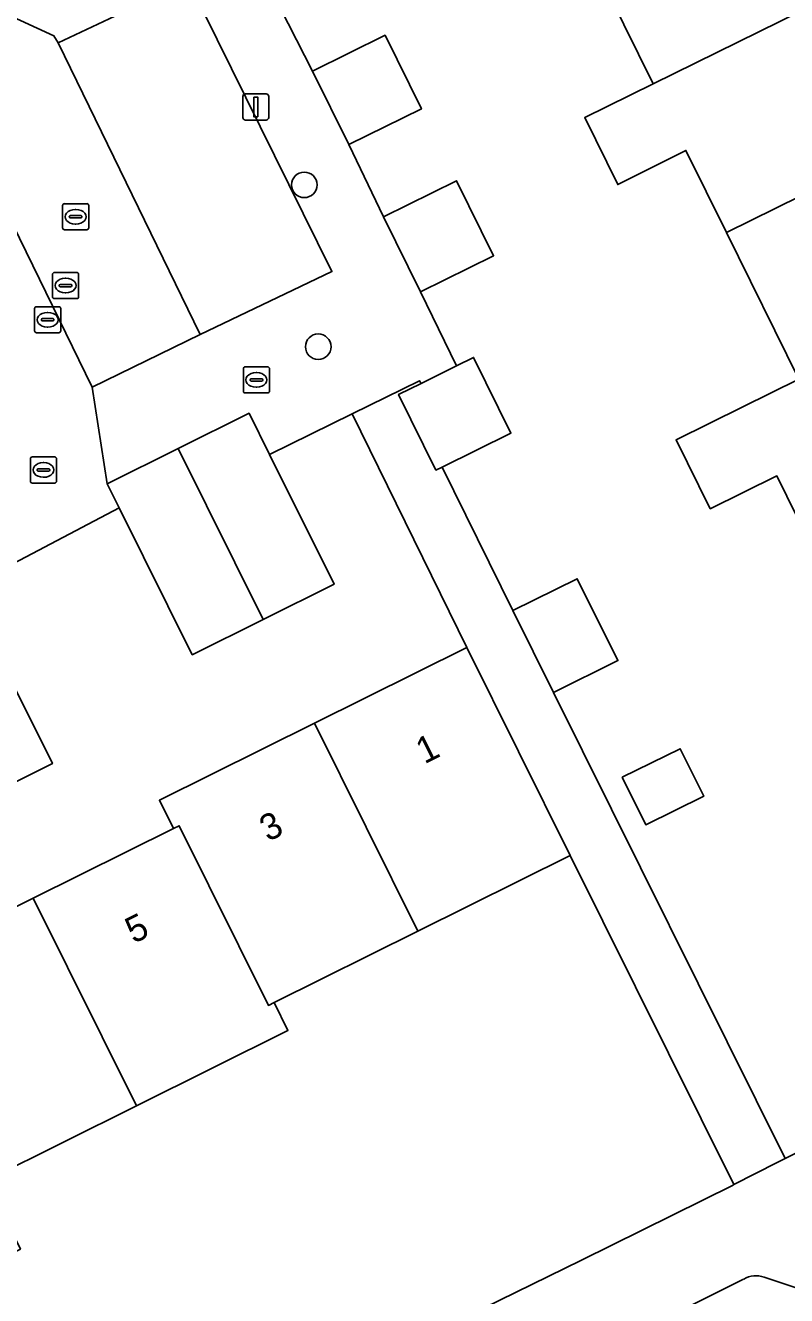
# Model space of a CAD drawing. Extents: x 157793 to 159380, y 380877 to 382313.
# Drawn here: x 158332.89 to 158362.02, y 381519.79 to 381568.41 of the extents above; entities that cross this region are included whole.
import ezdxf

# ---------------------------------------------------------------- set-up
doc = ezdxf.new("R2010")
doc.units = 0
for name, color, linetype in [('IMGEO_Boom', 7, 'Continuous'), ('IMGEO_Brandkraan', 7, 'Continuous'), ('IMGEO_Erf', 7, 'Continuous'), ('IMGEO_Kolk', 7, 'Continuous'), ('IMGEO_Lichtmast', 7, 'Continuous'), ('IMGEO_Muur', 7, 'Continuous'), ('IMGEO_Pand', 7, 'Continuous'), ('IMGEO_Pand_nummerreeks', 7, 'Continuous'), ('IMGEO_Parkeervlak_open', 7, 'Continuous'), ('IMGEO_Rijbaan_lokaal_open', 7, 'Continuous'), ('IMGEO_Rioolput', 7, 'Continuous'), ('IMGEO_Voetpad_open', 7, 'Continuous')]:
    doc.layers.add(name, color=color, linetype=linetype)

msp = doc.modelspace()

# ---------------------------------------------------------------- linework, layer by layer
at = {"layer": 'IMGEO_Boom'}
for centre in [(158343.563, 381562.306), (158344.096, 381556.111)]:
    msp.add_circle(centre, 0.489, dxfattribs=at)
at = {"layer": 'IMGEO_Brandkraan'}
for p, q in [((158341.23, 381554.415), (158341.23, 381555.267)), ((158341.305, 381555.341), (158342.157, 381555.341)), ((158341.718, 381555.121), (158341.743, 381555.121)), ((158342.231, 381555.267), (158342.231, 381554.415)), ((158341.489, 381554.835), (158341.489, 381554.847)), ((158341.927, 381554.798), (158341.529, 381554.798)), ((158341.532, 381554.884), (158341.93, 381554.884)), ((158341.741, 381554.561), (158341.716, 381554.561)), ((158341.973, 381554.847), (158341.973, 381554.835)), ((158342.157, 381554.341), (158341.305, 381554.341))]:
    msp.add_line(p, q, dxfattribs=at)
for points in [[(158341.23, 381554.415), (158341.23, 381555.267)], [(158341.305, 381555.341), (158342.157, 381555.341)], [(158342.231, 381555.267), (158342.231, 381554.415)], [(158342.157, 381554.341), (158341.305, 381554.341)]]:
    msp.add_lwpolyline(points, dxfattribs=at)
for centre, radius, start, end in [((158341.307, 381555.265), 0.0765, 91.552, 178.448), ((158341.307, 381555.265), 0.0765, 91.552, 178.448), ((158342.155, 381555.265), 0.0765, 1.552, 88.448), ((158342.155, 381555.265), 0.0765, 1.552, 88.448), ((158341.307, 381554.417), 0.0765, 181.552, 268.448), ((158341.307, 381554.417), 0.0765, 181.552, 268.448), ((158341.529, 381554.844), 0.0403, 85.8775, 175.7526), ((158341.526, 381554.834), 0.0366, 178.938, 274.7102), ((158341.93, 381554.841), 0.043, 264.8664, 352.4533), ((158341.934, 381554.846), 0.0386, 1.7309, 96.639), ((158342.155, 381554.417), 0.0765, 271.552, 358.448), ((158342.155, 381554.417), 0.0765, 271.552, 358.448)]:
    msp.add_arc(centre, radius, start, end, dxfattribs=at)
for centre, major_axis, ratio, start_param, end_param in [((158341.717, 381554.841), (-0.387, 0.002), 0.722429, 4.712389, 7.853982), ((158341.742, 381554.841), (-0.39, 0.002), 0.717154, 1.570796, 4.712389)]:
    msp.add_ellipse(centre, major_axis=major_axis, ratio=ratio, start_param=start_param, end_param=end_param, dxfattribs=at)
at = {"layer": 'IMGEO_Erf'}
for points in [[(158363.196, 381548.03), (158361.648, 381551.167), (158359.097, 381549.907), (158357.791, 381552.549), (158360.343, 381553.81), (158362.492, 381554.872), (158359.724, 381560.479), (158358.171, 381563.626), (158355.562, 381562.319), (158354.295, 381564.883), (158356.912, 381566.175), (158354.103, 381571.867)], [(158342.339, 381569.697), (158343.88, 381566.66), (158346.656, 381568.03), (158348.045, 381565.216), (158345.269, 381563.845), (158346.596, 381561.085), (158349.392, 381562.466), (158350.81, 381559.593), (158348.014, 381558.213), (158349.387, 381555.374), (158350.042, 381555.698), (158351.471, 381552.803), (158348.836, 381551.503), (158351.544, 381546.015), (158354.01, 381547.232), (158355.567, 381544.097), (158353.101, 381542.88), (158361.964, 381525.035), (158364.97, 381526.517)], [(158327.617, 381532.232), (158333.191, 381535.001), (158338.556, 381537.666), (158338.019, 381538.748), (158343.957, 381541.698), (158349.784, 381544.592), (158345.389, 381553.537), (158342.232, 381551.986), (158344.7, 381547.017), (158341.985, 381545.669), (158339.274, 381544.322), (158336.483, 381549.939), (158327.888, 381545.423)], [(158334.071, 381511.302), (158354.167, 381521.141), (158359.971, 381524.023), (158359.996, 381524.036), (158353.737, 381536.635), (158347.909, 381533.74), (158342.408, 381531.008), (158342.939, 381529.94), (158337.136, 381527.058), (158331.484, 381524.25), (158331.39, 381524.203), (158332.698, 381521.569), (158327.339, 381518.908), (158326.031, 381521.542), (158325.833, 381521.444), (158319.975, 381518.534), (158318.883, 381520.732), (158313.439, 381518.028)]]:
    msp.add_lwpolyline(points, dxfattribs=at)
for points in [[(158329.627, 381542.176), (158332.267, 381543.488), (158333.922, 381540.156), (158331.282, 381538.845), (158328.518, 381537.472), (158326.863, 381540.803)], [(158355.734, 381539.629), (158357.952, 381540.724), (158358.85, 381538.906), (158356.632, 381537.811)]]:
    msp.add_lwpolyline(points, close=True, dxfattribs=at)
at = {"layer": 'IMGEO_Kolk'}
for p, q in [((158334.311, 381560.66), (158334.311, 381561.512)), ((158334.386, 381561.586), (158335.238, 381561.586)), ((158334.799, 381561.366), (158334.824, 381561.366)), ((158335.312, 381561.512), (158335.312, 381560.66)), ((158334.57, 381561.08), (158334.57, 381561.092)), ((158335.008, 381561.043), (158334.61, 381561.043)), ((158334.613, 381561.129), (158335.011, 381561.129)), ((158334.822, 381560.806), (158334.797, 381560.806)), ((158335.054, 381561.092), (158335.054, 381561.08)), ((158335.238, 381560.586), (158334.386, 381560.586))]:
    msp.add_line(p, q, dxfattribs=at)
for points in [[(158334.311, 381560.66), (158334.311, 381561.512)], [(158334.386, 381561.586), (158335.238, 381561.586)], [(158335.312, 381561.512), (158335.312, 381560.66)], [(158335.238, 381560.586), (158334.386, 381560.586)]]:
    msp.add_lwpolyline(points, dxfattribs=at)
for centre, radius, start, end in [((158334.388, 381561.51), 0.0765, 91.552, 178.448), ((158334.388, 381561.51), 0.0765, 91.552, 178.448), ((158335.236, 381561.51), 0.0765, 1.552, 88.448), ((158335.236, 381561.51), 0.0765, 1.552, 88.448), ((158334.61, 381561.089), 0.0403, 85.8775, 175.7526), ((158334.607, 381561.079), 0.0366, 178.938, 274.7102), ((158335.011, 381561.086), 0.043, 264.8664, 352.4533), ((158335.015, 381561.091), 0.0386, 1.7309, 96.639), ((158334.388, 381560.662), 0.0765, 181.552, 268.448), ((158334.388, 381560.662), 0.0765, 181.552, 268.448), ((158335.236, 381560.662), 0.0765, 271.552, 358.448), ((158335.236, 381560.662), 0.0765, 271.552, 358.448)]:
    msp.add_arc(centre, radius, start, end, dxfattribs=at)
for centre, major_axis, ratio, start_param, end_param in [((158334.798, 381561.086), (-0.387, 0.002), 0.722429, 4.712389, 7.853982), ((158334.823, 381561.086), (-0.39, 0.002), 0.717154, 1.570796, 4.712389)]:
    msp.add_ellipse(centre, major_axis=major_axis, ratio=ratio, start_param=start_param, end_param=end_param, dxfattribs=at)
at = {"layer": 'IMGEO_Lichtmast'}
for p, q in [((158341.211, 381564.888), (158341.211, 381565.688)), ((158341.211, 381565.688), (158341.211, 381564.888)), ((158341.311, 381565.788), (158342.101, 381565.788)), ((158342.101, 381565.788), (158341.311, 381565.788)), ((158342.201, 381565.688), (158342.201, 381564.888)), ((158342.201, 381564.888), (158342.201, 381565.688)), ((158342.101, 381564.788), (158341.311, 381564.788)), ((158341.311, 381564.788), (158342.101, 381564.788))]:
    msp.add_line(p, q, dxfattribs=at)
msp.add_lwpolyline([(158341.631, 381565.663), (158341.781, 381565.663), (158341.781, 381564.913), (158341.631, 381564.913), (158341.631, 381565.663)], dxfattribs=at)
for centre, start, end in [((158341.311, 381565.688), 90, 180), ((158341.311, 381565.688), 90, 180), ((158342.101, 381565.688), 0, 90), ((158342.101, 381565.688), 360, 90), ((158341.311, 381564.888), 180, 270), ((158341.311, 381564.888), 180, 270), ((158342.101, 381564.888), 270, 0), ((158342.101, 381564.888), 270, 0)]:
    msp.add_arc(centre, 0.1, start, end, dxfattribs=at)
at = {"layer": 'IMGEO_Muur'}
for points in [[(158345.269, 381563.845), (158346.596, 381561.085)], [(158348.014, 381558.213), (158349.387, 381555.374)], [(158359.971, 381524.023), (158354.167, 381521.141)]]:
    msp.add_lwpolyline(points, dxfattribs=at)
at = {"layer": 'IMGEO_Pand'}
for points in [[(158356.912, 381566.175), (158364.193, 381569.769), (158362.727, 381572.738), (158364.809, 381573.766), (158363.465, 381576.49), (158354.103, 381571.867)], [(158364.193, 381569.769), (158356.912, 381566.175), (158354.295, 381564.883), (158355.562, 381562.319), (158358.171, 381563.626), (158359.724, 381560.479), (158369.156, 381565.135), (158367.759, 381567.966), (158365.607, 381566.904)], [(158345.269, 381563.845), (158348.045, 381565.216), (158346.656, 381568.03), (158343.88, 381566.66)], [(158369.156, 381565.135), (158359.724, 381560.479), (158362.492, 381554.872), (158367.702, 381557.313), (158369.881, 381558.389), (158368.373, 381561.444), (158370.468, 381562.478)], [(158348.014, 381558.213), (158350.81, 381559.593), (158349.392, 381562.466), (158346.596, 381561.085)], [(158375.868, 381554.288), (158375.844, 381554.337), (158380.52, 381556.645), (158380.613, 381556.456), (158381.191, 381556.741), (158381.481, 381556.884), (158381.298, 381557.256), (158381.059, 381557.138), (158379.812, 381559.665), (158374.507, 381557.046), (158369.141, 381554.397), (158367.702, 381557.313), (158362.492, 381554.872), (158360.343, 381553.81), (158357.791, 381552.549), (158359.097, 381549.907), (158361.648, 381551.167), (158363.196, 381548.03)], [(158350.042, 381555.698), (158349.387, 381555.374), (158348.03, 381554.704), (158347.174, 381554.282), (158348.603, 381551.388), (158348.836, 381551.503), (158351.471, 381552.803)], [(158341.985, 381545.669), (158344.7, 381547.017), (158342.232, 381551.986), (158341.45, 381553.561), (158338.735, 381552.213)], [(158341.985, 381545.669), (158338.735, 381552.213), (158336.023, 381550.866), (158336.483, 381549.939), (158339.274, 381544.322)], [(158353.101, 381542.88), (158355.567, 381544.097), (158354.01, 381547.232), (158351.544, 381546.015)], [(158343.957, 381541.698), (158347.909, 381533.74), (158353.737, 381536.635), (158349.784, 381544.592)], [(158329.627, 381542.176), (158331.282, 381538.845), (158333.922, 381540.156), (158332.267, 381543.488)], [(158343.957, 381541.698), (158338.019, 381538.748), (158338.556, 381537.666), (158338.779, 381537.777), (158342.187, 381530.898), (158342.408, 381531.008), (158347.909, 381533.74)], [(158355.734, 381539.629), (158356.632, 381537.811), (158358.85, 381538.906), (158357.952, 381540.724)], [(158342.408, 381531.008), (158342.187, 381530.898), (158338.779, 381537.777), (158338.556, 381537.666), (158333.191, 381535.001), (158337.136, 381527.058), (158342.939, 381529.94)], [(158333.191, 381535.001), (158327.617, 381532.232), (158331.484, 381524.25), (158337.136, 381527.058)]]:
    msp.add_lwpolyline(points, close=True, dxfattribs=at)
at = {"layer": 'IMGEO_Parkeervlak_open'}
msp.add_lwpolyline([(158334.139, 381567.739), (158339.576, 381556.583), (158344.62, 381558.988), (158339.135, 381570.102)], close=True, dxfattribs=at)
for points in [[(158360.378, 381520.424), (158339.842, 381510.182), (158335.434, 381507.954), (158328.215, 381504.357), (158323.691, 381502.101), (158292.396, 381486.391), (158290.721, 381485.284)], [(158362.852, 381519.939), (158361.161, 381520.499)]]:
    msp.add_lwpolyline(points, dxfattribs=at)
msp.add_arc((158360.855, 381519.573), 0.975, 71.6826, 119.2602, dxfattribs=at)
at = {"layer": 'IMGEO_Rijbaan_lokaal_open'}
msp.add_lwpolyline([(158311.373, 381599.121), (158312.131, 381597.246), (158313.944, 381592.625), (158315.575, 381588.183), (158316.548, 381585.866), (158326.163, 381566.514), (158330.64, 381564.394), (158335.44, 381554.562), (158339.576, 381556.583), (158334.139, 381567.739), (158333.98, 381568.016), (158329.502, 381570.078), (158320.88, 381587.535)], dxfattribs=at)
at = {"layer": 'IMGEO_Rioolput'}
for p, q in [((158333.925, 381558.026), (158333.925, 381558.878)), ((158334, 381558.952), (158334.852, 381558.952)), ((158334.926, 381558.878), (158334.926, 381558.026)), ((158334.184, 381558.446), (158334.184, 381558.458)), ((158334.622, 381558.409), (158334.224, 381558.409)), ((158334.227, 381558.495), (158334.625, 381558.495)), ((158334.413, 381558.732), (158334.438, 381558.732)), ((158334.668, 381558.458), (158334.668, 381558.446)), ((158334.852, 381557.952), (158334, 381557.952)), ((158334.436, 381558.172), (158334.411, 381558.172)), ((158333.24, 381556.717), (158333.24, 381557.569)), ((158333.315, 381557.643), (158334.167, 381557.643)), ((158333.728, 381557.423), (158333.753, 381557.423)), ((158334.241, 381557.569), (158334.241, 381556.717)), ((158333.499, 381557.137), (158333.499, 381557.149)), ((158333.937, 381557.1), (158333.539, 381557.1)), ((158333.542, 381557.186), (158333.94, 381557.186)), ((158333.751, 381556.863), (158333.726, 381556.863)), ((158333.983, 381557.149), (158333.983, 381557.137)), ((158334.167, 381556.643), (158333.315, 381556.643)), ((158333.08, 381550.968), (158333.08, 381551.82)), ((158333.155, 381551.894), (158334.007, 381551.894)), ((158333.568, 381551.674), (158333.593, 381551.674)), ((158334.081, 381551.82), (158334.081, 381550.968)), ((158333.339, 381551.388), (158333.339, 381551.4)), ((158333.777, 381551.351), (158333.379, 381551.351)), ((158333.382, 381551.437), (158333.78, 381551.437)), ((158333.591, 381551.114), (158333.566, 381551.114)), ((158333.823, 381551.4), (158333.823, 381551.388)), ((158334.007, 381550.894), (158333.155, 381550.894))]:
    msp.add_line(p, q, dxfattribs=at)
for points in [[(158333.925, 381558.026), (158333.925, 381558.878)], [(158334, 381558.952), (158334.852, 381558.952)], [(158334.926, 381558.878), (158334.926, 381558.026)], [(158334.852, 381557.952), (158334, 381557.952)], [(158333.24, 381556.717), (158333.24, 381557.569)], [(158333.315, 381557.643), (158334.167, 381557.643)], [(158334.241, 381557.569), (158334.241, 381556.717)], [(158334.167, 381556.643), (158333.315, 381556.643)], [(158333.08, 381550.968), (158333.08, 381551.82)], [(158333.155, 381551.894), (158334.007, 381551.894)], [(158334.081, 381551.82), (158334.081, 381550.968)], [(158334.007, 381550.894), (158333.155, 381550.894)]]:
    msp.add_lwpolyline(points, dxfattribs=at)
for centre, radius, start, end in [((158334.002, 381558.876), 0.0765, 91.552, 178.448), ((158334.002, 381558.876), 0.0765, 91.552, 178.448), ((158334.85, 381558.876), 0.0765, 1.552, 88.448), ((158334.85, 381558.876), 0.0765, 1.552, 88.448), ((158334.224, 381558.455), 0.0403, 85.8775, 175.7526), ((158334.221, 381558.445), 0.0366, 178.938, 274.7102), ((158334.625, 381558.452), 0.043, 264.8664, 352.4533), ((158334.629, 381558.457), 0.0386, 1.7309, 96.639), ((158334.002, 381558.028), 0.0765, 181.552, 268.448), ((158334.002, 381558.028), 0.0765, 181.552, 268.448), ((158334.85, 381558.028), 0.0765, 271.552, 358.448), ((158334.85, 381558.028), 0.0765, 271.552, 358.448), ((158333.317, 381557.567), 0.0765, 91.552, 178.448), ((158333.317, 381557.567), 0.0765, 91.552, 178.448), ((158334.165, 381557.567), 0.0765, 1.552, 88.448), ((158334.165, 381557.567), 0.0765, 1.552, 88.448), ((158333.539, 381557.146), 0.0403, 85.8775, 175.7526), ((158333.536, 381557.136), 0.0366, 178.938, 274.7102), ((158333.94, 381557.143), 0.043, 264.8664, 352.4533), ((158333.944, 381557.148), 0.0386, 1.7309, 96.639), ((158333.317, 381556.719), 0.0765, 181.552, 268.448), ((158333.317, 381556.719), 0.0765, 181.552, 268.448), ((158334.165, 381556.719), 0.0765, 271.552, 358.448), ((158334.165, 381556.719), 0.0765, 271.552, 358.448), ((158333.157, 381551.818), 0.0765, 91.552, 178.448), ((158333.157, 381551.818), 0.0765, 91.552, 178.448), ((158334.005, 381551.818), 0.0765, 1.552, 88.448), ((158334.005, 381551.818), 0.0765, 1.552, 88.448), ((158333.379, 381551.397), 0.0403, 85.8775, 175.7526), ((158333.376, 381551.387), 0.0366, 178.938, 274.7102), ((158333.78, 381551.394), 0.043, 264.8664, 352.4533), ((158333.784, 381551.399), 0.0386, 1.7309, 96.639), ((158333.157, 381550.97), 0.0765, 181.552, 268.448), ((158333.157, 381550.97), 0.0765, 181.552, 268.448), ((158334.005, 381550.97), 0.0765, 271.552, 358.448), ((158334.005, 381550.97), 0.0765, 271.552, 358.448)]:
    msp.add_arc(centre, radius, start, end, dxfattribs=at)
for centre, major_axis, ratio, start_param, end_param in [((158334.412, 381558.452), (-0.387, 0.002), 0.722429, 4.712389, 7.853982), ((158334.437, 381558.452), (-0.39, 0.002), 0.717154, 1.570796, 4.712389), ((158333.727, 381557.143), (-0.387, 0.002), 0.722429, 4.712389, 7.853982), ((158333.752, 381557.143), (-0.39, 0.002), 0.717154, 1.570796, 4.712389), ((158333.567, 381551.394), (-0.387, 0.002), 0.722429, 4.712389, 7.853982), ((158333.592, 381551.394), (-0.39, 0.002), 0.717154, 1.570796, 4.712389)]:
    msp.add_ellipse(centre, major_axis=major_axis, ratio=ratio, start_param=start_param, end_param=end_param, dxfattribs=at)
at = {"layer": 'IMGEO_Voetpad_open'}
for points in [[(158320.88, 381587.535), (158329.502, 381570.078), (158333.98, 381568.016), (158334.139, 381567.739), (158339.135, 381570.102)], [(158339.135, 381570.102), (158344.62, 381558.988), (158339.576, 381556.583), (158335.44, 381554.562), (158336.023, 381550.866), (158338.735, 381552.213), (158341.45, 381553.561), (158342.232, 381551.986), (158345.389, 381553.537), (158347.977, 381554.809), (158348.03, 381554.704), (158349.387, 381555.374), (158348.014, 381558.213), (158346.596, 381561.085), (158345.269, 381563.845), (158343.88, 381566.66), (158342.339, 381569.697)], [(158326.266, 381548.721), (158326.679, 381547.886), (158327.888, 381545.423), (158336.483, 381549.939), (158336.023, 381550.866), (158335.44, 381554.562), (158330.64, 381564.394)], [(158393.565, 381539.204), (158390.943, 381537.901), (158388.228, 381536.549), (158387.942, 381536.406), (158367.05, 381525.999), (158364.97, 381526.517), (158361.964, 381525.035), (158361.66, 381524.885), (158359.996, 381524.036), (158359.971, 381524.023), (158354.167, 381521.141), (158334.071, 381511.302), (158331.554, 381510.024), (158325.988, 381507.244), (158314.661, 381501.53), (158310.247, 381499.326), (158309.088, 381498.746), (158305.588, 381496.813), (158303.625, 381495.571), (158303.384, 381496.2), (158295.901, 381492.555)], [(158290.721, 381485.284), (158292.396, 381486.391), (158323.691, 381502.101), (158328.215, 381504.357), (158335.434, 381507.954), (158339.842, 381510.182), (158360.378, 381520.424)], [(158361.161, 381520.499), (158362.852, 381519.939)]]:
    msp.add_lwpolyline(points, dxfattribs=at)
msp.add_lwpolyline([(158353.101, 381542.88), (158351.544, 381546.015), (158348.836, 381551.503), (158348.603, 381551.388), (158347.174, 381554.282), (158348.03, 381554.704), (158347.977, 381554.809), (158345.389, 381553.537), (158349.784, 381544.592), (158353.737, 381536.635), (158359.996, 381524.036), (158361.66, 381524.885), (158361.964, 381525.035)], close=True, dxfattribs=at)
msp.add_arc((158360.855, 381519.573), 0.975, 71.6826, 119.2602, dxfattribs=at)

# ---------------------------------------------------------------- texts
at = {"layer": 'IMGEO_Pand_nummerreeks'}
for s, rotation, p in [('1', 26.4149, (158348.157, 381540.122)), ('3', 26.4149, (158342.172, 381537.149)), ('5', 26.4161, (158337.033, 381533.247))]:
    msp.add_text(s, height=1, rotation=rotation, dxfattribs=at).set_placement(p)

doc.saveas('drawing.dxf')
